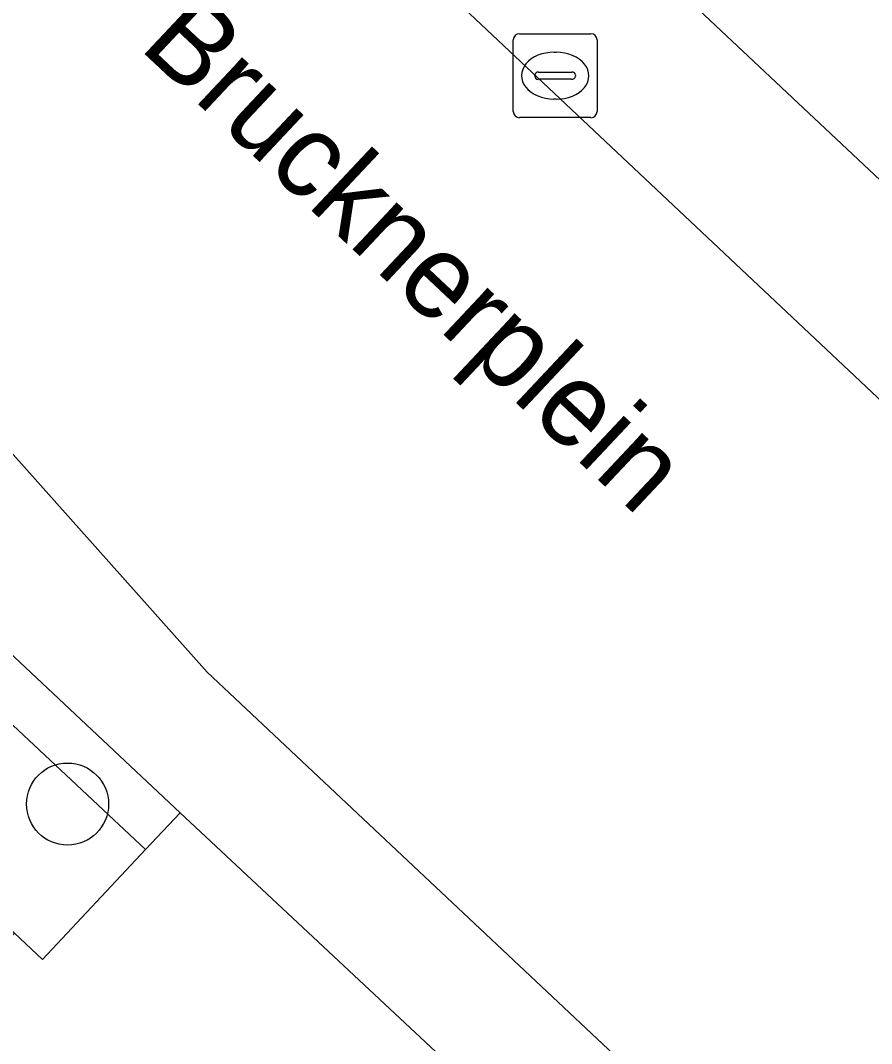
# Model space of a CAD drawing. Extents: x 159039 to 160102, y 381214 to 382524.
# Drawn here: x 159498.7 to 159508.84, y 381598.42 to 381610.62 of the extents above; entities that cross this region are included whole.
import ezdxf

# ---------------------------------------------------------------- set-up
doc = ezdxf.new("R2010")
doc.units = 0
for name, color, linetype in [('IMGEO_Boom', 7, 'Continuous'), ('IMGEO_Groenvoorziening', 7, 'Continuous'), ('IMGEO_Haag', 7, 'Continuous'), ('IMGEO_Kolk', 7, 'Continuous'), ('IMGEO_Openbare_ruimte_label', 7, 'Continuous'), ('IMGEO_Parkeervlak_open', 7, 'Continuous'), ('IMGEO_Rijbaan_lokaal_gesloten', 7, 'Continuous'), ('IMGEO_Rijbaan_lokaal_open', 7, 'Continuous'), ('IMGEO_Voetpad_open', 7, 'Continuous')]:
    doc.layers.add(name, color=color, linetype=linetype)

msp = doc.modelspace()

# ---------------------------------------------------------------- linework, layer by layer
at = {"layer": 'IMGEO_Boom'}
msp.add_circle((159499.261, 381601.276), 0.489, dxfattribs=at)
at = {"layer": 'IMGEO_Groenvoorziening'}
for points in [[(159486.411, 381613.65), (159500.192, 381600.732), (159500.603, 381601.17), (159486.845, 381614.101)], [(159485.188, 381612.379), (159498.628, 381599.735), (159498.962, 381599.421), (159500.192, 381600.732), (159486.411, 381613.65)]]:
    msp.add_lwpolyline(points, close=True, dxfattribs=at)
at = {"layer": 'IMGEO_Haag'}
msp.add_lwpolyline([(159486.411, 381613.65), (159500.192, 381600.732), (159500.603, 381601.17), (159486.845, 381614.101)], close=True, dxfattribs=at)
at = {"layer": 'IMGEO_Kolk'}
for p, q in [((159504.648, 381610.459), (159505.5, 381610.459)), ((159504.573, 381609.533), (159504.573, 381610.385)), ((159505.574, 381610.385), (159505.574, 381609.533)), ((159505.061, 381610.239), (159505.086, 381610.239)), ((159504.832, 381609.953), (159504.832, 381609.965)), ((159504.875, 381610.002), (159505.273, 381610.002)), ((159505.316, 381609.965), (159505.316, 381609.953)), ((159505.27, 381609.916), (159504.872, 381609.916)), ((159505.084, 381609.679), (159505.059, 381609.679)), ((159505.5, 381609.459), (159504.648, 381609.459))]:
    msp.add_line(p, q, dxfattribs=at)
for points in [[(159504.648, 381610.459), (159505.5, 381610.459)], [(159504.573, 381609.533), (159504.573, 381610.385)], [(159505.574, 381610.385), (159505.574, 381609.533)], [(159505.5, 381609.459), (159504.648, 381609.459)]]:
    msp.add_lwpolyline(points, dxfattribs=at)
for centre, radius, start, end in [((159504.65, 381610.383), 0.0765, 91.552, 178.448), ((159504.65, 381610.383), 0.0765, 91.552, 178.448), ((159505.498, 381610.383), 0.0765, 1.552, 88.448), ((159505.498, 381610.383), 0.0765, 1.552, 88.448), ((159504.872, 381609.962), 0.0403, 85.8775, 175.7526), ((159504.869, 381609.952), 0.0366, 178.938, 274.7102), ((159505.273, 381609.959), 0.043, 264.8664, 352.4533), ((159505.277, 381609.964), 0.0386, 1.7309, 96.639), ((159504.65, 381609.535), 0.0765, 181.552, 268.448), ((159504.65, 381609.535), 0.0765, 181.552, 268.448), ((159505.498, 381609.535), 0.0765, 271.552, 358.448), ((159505.498, 381609.535), 0.0765, 271.552, 358.448)]:
    msp.add_arc(centre, radius, start, end, dxfattribs=at)
for centre, major_axis, ratio, start_param, end_param in [((159505.06, 381609.959), (-0.387, 0.002), 0.722429, 4.712389, 7.853982), ((159505.085, 381609.959), (-0.39, 0.002), 0.717154, 1.570796, 4.712389)]:
    msp.add_ellipse(centre, major_axis=major_axis, ratio=ratio, start_param=start_param, end_param=end_param, dxfattribs=at)
at = {"layer": 'IMGEO_Parkeervlak_open'}
for points in [[(159492.703, 381621.381), (159516.882, 381598.623)], [(159515.947, 381602.136), (159496.249, 381620.645)]]:
    msp.add_lwpolyline(points, dxfattribs=at)
at = {"layer": 'IMGEO_Rijbaan_lokaal_gesloten'}
for points in [[(159492.703, 381621.381), (159485.131, 381628.568), (159479.218, 381634.18), (159474.828, 381629.499), (159486.306, 381618.736), (159488.645, 381616.629), (159500.927, 381602.848), (159519.52, 381585.364), (159520.109, 381584.535), (159522.051, 381584.912)], [(159518.819, 381596.834), (159516.882, 381598.623), (159492.703, 381621.381)]]:
    msp.add_lwpolyline(points, dxfattribs=at)
at = {"layer": 'IMGEO_Rijbaan_lokaal_open'}
msp.add_lwpolyline([(159470.878, 381618.921), (159471.051, 381619.17), (159471.031, 381619.289), (159469.771, 381620.37), (159466.819, 381620.932), (159462.913, 381617.737), (159459.65, 381621.646), (159449.954, 381613.64), (159494.772, 381571.228), (159495.029, 381571.05), (159495.633, 381571.007), (159495.613, 381571.1), (159495.966, 381571.488), (159508.078, 381584.07), (159507.186, 381584.893), (159499.93, 381591.595), (159503.388, 381595.349), (159504.581, 381596.632), (159504.989, 381597.071), (159500.603, 381601.17), (159500.192, 381600.732), (159498.962, 381599.421), (159498.628, 381599.735), (159495.227, 381596.053)], close=True, dxfattribs=at)
at = {"layer": 'IMGEO_Voetpad_open'}
for points in [[(159518.791, 381582.761), (159520.109, 381584.535), (159519.52, 381585.364), (159500.927, 381602.848), (159488.645, 381616.629), (159486.306, 381618.736), (159474.828, 381629.499)], [(159496.249, 381620.645), (159515.947, 381602.136)], [(159486.845, 381614.101), (159500.603, 381601.17), (159504.989, 381597.071), (159512.27, 381590.211), (159511.898, 381589.821), (159510.651, 381588.516), (159507.38, 381585.097), (159507.186, 381584.893), (159508.078, 381584.07), (159510.462, 381586.56), (159512.777, 381589.007), (159513.151, 381589.403), (159517.729, 381585.07)]]:
    msp.add_lwpolyline(points, dxfattribs=at)

# ---------------------------------------------------------------- texts
at = {"layer": 'IMGEO_Openbare_ruimte_label'}
msp.add_text('Brucknerplein', height=1, rotation=316.7823, dxfattribs=at).set_placement((159500.1, 381610.292))

doc.saveas('drawing.dxf')
